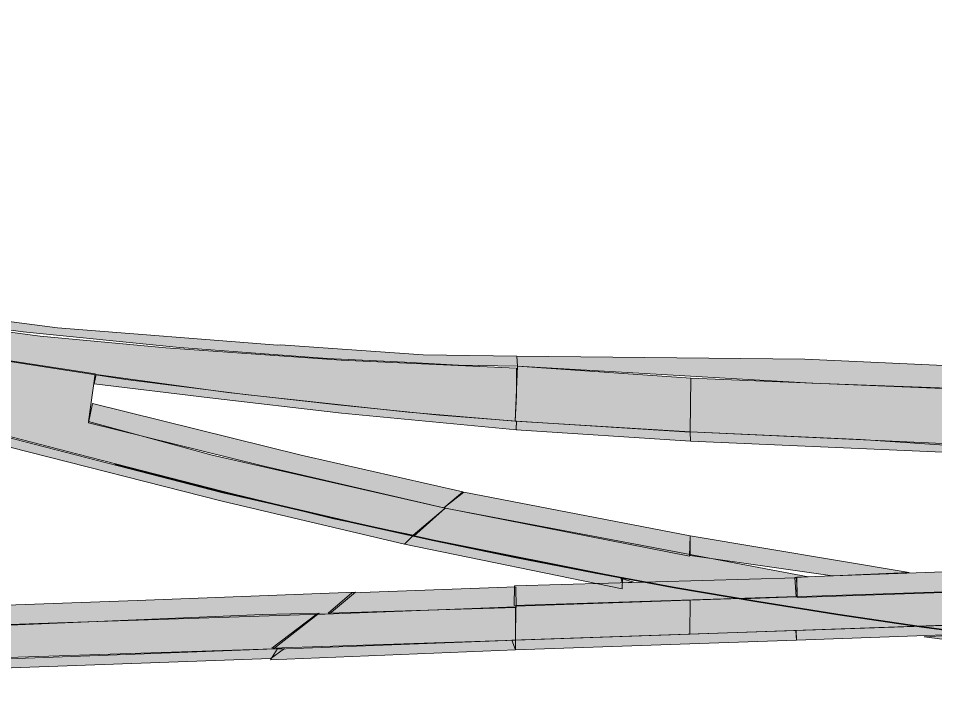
# Model space of a CAD drawing. Extents: x 2363427 to 2368559, y 6957299 to 6980140.
# Drawn here: x 2365594.34 to 2365611.37, y 6957724.38 to 6957737.01 of the extents above; entities that cross this region are included whole.
import ezdxf

# ---------------------------------------------------------------- set-up
doc = ezdxf.new("R2010")
doc.units = 0
doc.header["$LTSCALE"] = 5.6
doc.linetypes.add('DOT_DASHED', pattern=[7.7, 5, -1.2, 0.3, -1.2])
for name, color, linetype, lineweight in [('10', 7, 'Continuous', 13), ('11', 7, 'Continuous', 13), ('12', 7, 'Continuous', 13), ('42', 7, 'DOT_DASHED', 35), ('9', 7, 'Continuous', 13)]:
    doc.layers.add(name, color=color, linetype=linetype, lineweight=lineweight)

msp = doc.modelspace()

# ---------------------------------------------------------------- hatches: boundary and pattern name
at = {"layer": '10'}
for points in [[(2365603.617, 6957730.549), (2365602.52, 6957730.569), (2365601.515, 6957730.626), (2365600.337, 6957730.678), (2365600.081, 6957730.69), (2365597.335, 6957730.896), (2365594.427, 6957731.185), (2365591.313, 6957731.603), (2365587.818, 6957732.201), (2365583.573, 6957733.24), (2365576.459, 6957735.155), (2365576.562, 6957735.464), (2365581.297, 6957734.193), (2365584.977, 6957733.285), (2365589.724, 6957732.069), (2365591.886, 6957731.679), (2365595.069, 6957731.261), (2365599.159, 6957730.94), (2365599.214, 6957730.946), (2365601.865, 6957730.759), (2365603.601, 6957730.733)], [(2365601.515, 6957727.247), (2365601.668, 6957727.398), (2365598.137, 6957728.197), (2365593.862, 6957729.299), (2365586.588, 6957731.266), (2365580.363, 6957732.902), (2365576.172, 6957734.034), (2365576.124, 6957733.877), (2365580.57, 6957732.636), (2365584.616, 6957731.596), (2365590.292, 6957730.088), (2365594.182, 6957729.048), (2365598.125, 6957728.043)], [(2365615.36, 6957730.007), (2365609.081, 6957730.232), (2365603.617, 6957730.549), (2365603.601, 6957730.733), (2365608.951, 6957730.681), (2365615.075, 6957730.403)], [(2365603.587, 6957729.393), (2365603.594, 6957729.369), (2365600.345, 6957729.677), (2365597.9, 6957729.959), (2365595.75, 6957730.223), (2365595.785, 6957730.397), (2365598.23, 6957730.062), (2365600.276, 6957729.833), (2365602.165, 6957729.639), (2365603.594, 6957729.527)], [(2365602.249, 6957727.921), (2365598.851, 6957728.708), (2365595.645, 6957729.495), (2365595.715, 6957729.859), (2365599.597, 6957728.897), (2365602.596, 6957728.215)], [(2365606.828, 6957729.154), (2365603.592, 6957729.368), (2365603.594, 6957729.527), (2365606.823, 6957729.321)], [(2365616.632, 6957728.729), (2365606.832, 6957729.154), (2365606.826, 6957729.33), (2365616.478, 6957728.884)], [(2365606.809, 6957727.024), (2365606.826, 6957727.399), (2365602.616, 6957728.208), (2365602.249, 6957727.921)], [(2365605.557, 6957726.415), (2365605.566, 6957726.61), (2365601.668, 6957727.398), (2365601.515, 6957727.247)], [(2365609.466, 6957726.655), (2365606.824, 6957727.034), (2365606.826, 6957727.399), (2365610.894, 6957726.718)], [(2365605.777, 6957726.541), (2365605.543, 6957726.604), (2365605.558, 6957726.526)], [(2365623.124, 6957724.375), (2365621.155, 6957724.512), (2365617.502, 6957724.802), (2365615.795, 6957724.978), (2365614.121, 6957725.137), (2365612.655, 6957725.329), (2365611.172, 6957725.522), (2365612.052, 6957725.572), (2365613.984, 6957725.327), (2365616.071, 6957725.116), (2365617.951, 6957724.94), (2365619.693, 6957724.781), (2365620.935, 6957724.709), (2365622.954, 6957724.585)]]:
    msp.add_hatch(color=256, dxfattribs=at).paths.add_polyline_path(points)
at = {"layer": '11'}
for points in [[(2365601.677, 6957727.41), (2365600.205, 6957727.712), (2365598.368, 6957728.165), (2365595.419, 6957728.919), (2365592.715, 6957729.623), (2365587.215, 6957731.057), (2365587.429, 6957731.845), (2365588.946, 6957731.559), (2365592.161, 6957730.956), (2365595.767, 6957730.406), (2365595.646, 6957729.522), (2365597.941, 6957728.894), (2365602.268, 6957727.913)], [(2365608.771, 6957726.624), (2365609.018, 6957726.638), (2365602.268, 6957727.913), (2365601.687, 6957727.394), (2365605.979, 6957726.536), (2365607.791, 6957726.23), (2365608.794, 6957726.263)], [(2365619.464, 6957726.02), (2365606.819, 6957725.573), (2365606.821, 6957726.202), (2365613.432, 6957726.419), (2365616.344, 6957726.544), (2365618.819, 6957726.618)], [(2365603.579, 6957725.459), (2365606.819, 6957725.573), (2365606.821, 6957726.202), (2365603.586, 6957726.095)], [(2365603.579, 6957725.459), (2365599.053, 6957725.312), (2365599.873, 6957725.94), (2365603.577, 6957726.082)], [(2365599.082, 6957725.3), (2365592.246, 6957725.078), (2365591.391, 6957725.621), (2365598.874, 6957725.936), (2365599.931, 6957725.96)]]:
    msp.add_hatch(color=256, dxfattribs=at).paths.add_polyline_path(points)
at = {"layer": '12'}
for points in [[(2365614.605, 6957726.839), (2365608.803, 6957726.634), (2365608.814, 6957726.256), (2365614.619, 6957726.452)], [(2365603.562, 6957726.469), (2365608.799, 6957726.621), (2365608.813, 6957726.271), (2365603.553, 6957726.105)], [(2365591.355, 6957725.654), (2365595.067, 6957725.786), (2365598.44, 6957725.897), (2365600.119, 6957725.951), (2365600.606, 6957726.353), (2365596.548, 6957726.197), (2365590.815, 6957725.992)], [(2365603.582, 6957726.449), (2365600.534, 6957726.342), (2365600.096, 6957725.964), (2365603.59, 6957726.068)], [(2365614.646, 6957725.67), (2365614.632, 6957725.836), (2365608.789, 6957725.639), (2365608.799, 6957725.463)], [(2365603.579, 6957725.279), (2365608.799, 6957725.463), (2365608.792, 6957725.642), (2365603.51, 6957725.462)], [(2365592.485, 6957724.887), (2365599.032, 6957725.118), (2365599.283, 6957725.307), (2365596.352, 6957725.193), (2365592.249, 6957725.047)], [(2365599.028, 6957725.098), (2365603.579, 6957725.279), (2365603.579, 6957725.459), (2365599.148, 6957725.292)]]:
    msp.add_hatch(color=256, dxfattribs=at).paths.add_polyline_path(points)
at = {"layer": '9'}
for points in [[(2365603.595, 6957730.013), (2365603.572, 6957729.53), (2365601.584, 6957729.694), (2365598.557, 6957730.022), (2365596.339, 6957730.301), (2365592.938, 6957730.827), (2365590.895, 6957731.188), (2365587.429, 6957731.845), (2365587.379, 6957731.697), (2365587.215, 6957731.057), (2365579.177, 6957733.183), (2365577.081, 6957733.798), (2365575.235, 6957734.324), (2365574.042, 6957734.621), (2365572.705, 6957734.957), (2365568.521, 6957735.869), (2365565.816, 6957736.182), (2365568.003, 6957737.009), (2365569.558, 6957736.765), (2365570.359, 6957736.577), (2365571.608, 6957736.304), (2365573.576, 6957735.866), (2365575.358, 6957735.415), (2365577.761, 6957734.78), (2365585.292, 6957732.796), (2365585.763, 6957732.67), (2365587.189, 6957732.35), (2365588.179, 6957732.123), (2365589.165, 6957731.906), (2365590.55, 6957731.664), (2365594.746, 6957731.106), (2365597.078, 6957730.892), (2365600.336, 6957730.663), (2365603.596, 6957730.514)], [(2365606.826, 6957729.33), (2365603.572, 6957729.53), (2365603.616, 6957730.549), (2365606.835, 6957730.329)], [(2365616.479, 6957728.906), (2365615.435, 6957729.991), (2365611.821, 6957730.124), (2365606.835, 6957730.329), (2365606.826, 6957729.33), (2365609.986, 6957729.185), (2365611.83, 6957729.061)]]:
    msp.add_hatch(color=256, dxfattribs=at).paths.add_polyline_path(points)

# ---------------------------------------------------------------- linework, layer by layer
at = {"layer": '10'}
for points in [[(2365603.617, 6957730.549), (2365602.52, 6957730.569), (2365601.515, 6957730.626), (2365600.337, 6957730.678), (2365600.081, 6957730.69), (2365597.335, 6957730.896), (2365594.427, 6957731.185), (2365591.313, 6957731.603), (2365587.818, 6957732.201), (2365583.573, 6957733.24), (2365576.459, 6957735.155), (2365576.562, 6957735.464), (2365581.297, 6957734.193), (2365584.977, 6957733.285), (2365589.724, 6957732.069), (2365591.886, 6957731.679), (2365595.069, 6957731.261), (2365599.159, 6957730.94), (2365599.214, 6957730.946), (2365601.865, 6957730.759), (2365603.601, 6957730.733)], [(2365601.515, 6957727.247), (2365601.668, 6957727.398), (2365598.137, 6957728.197), (2365593.862, 6957729.299), (2365586.588, 6957731.266), (2365580.363, 6957732.902), (2365576.172, 6957734.034), (2365576.124, 6957733.877), (2365580.57, 6957732.636), (2365584.616, 6957731.596), (2365590.292, 6957730.088), (2365594.182, 6957729.048), (2365598.125, 6957728.043)], [(2365615.36, 6957730.007), (2365609.081, 6957730.232), (2365603.617, 6957730.549), (2365603.601, 6957730.733), (2365608.951, 6957730.681), (2365615.075, 6957730.403)], [(2365603.587, 6957729.393), (2365603.594, 6957729.369), (2365600.345, 6957729.677), (2365597.9, 6957729.959), (2365595.75, 6957730.223), (2365595.785, 6957730.397), (2365598.23, 6957730.062), (2365600.276, 6957729.833), (2365602.165, 6957729.639), (2365603.594, 6957729.527)], [(2365602.249, 6957727.921), (2365598.851, 6957728.708), (2365595.645, 6957729.495), (2365595.715, 6957729.859), (2365599.597, 6957728.897), (2365602.596, 6957728.215)], [(2365606.828, 6957729.154), (2365603.592, 6957729.368), (2365603.594, 6957729.527), (2365606.823, 6957729.321)], [(2365616.632, 6957728.729), (2365606.832, 6957729.154), (2365606.826, 6957729.33), (2365616.478, 6957728.884)], [(2365606.809, 6957727.024), (2365606.826, 6957727.399), (2365602.616, 6957728.208), (2365602.249, 6957727.921)], [(2365605.557, 6957726.415), (2365605.566, 6957726.61), (2365601.668, 6957727.398), (2365601.515, 6957727.247)], [(2365609.466, 6957726.655), (2365606.824, 6957727.034), (2365606.826, 6957727.399), (2365610.894, 6957726.718)], [(2365605.777, 6957726.541), (2365605.543, 6957726.604), (2365605.558, 6957726.526)], [(2365623.124, 6957724.375), (2365621.155, 6957724.512), (2365617.502, 6957724.802), (2365615.795, 6957724.978), (2365614.121, 6957725.137), (2365612.655, 6957725.329), (2365611.172, 6957725.522), (2365612.052, 6957725.572), (2365613.984, 6957725.327), (2365616.071, 6957725.116), (2365617.951, 6957724.94), (2365619.693, 6957724.781), (2365620.935, 6957724.709), (2365622.954, 6957724.585)]]:
    msp.add_lwpolyline(points, close=True, dxfattribs=at)
at = {"layer": '11'}
for points in [[(2365601.677, 6957727.41), (2365600.205, 6957727.712), (2365598.368, 6957728.165), (2365595.419, 6957728.919), (2365592.715, 6957729.623), (2365587.215, 6957731.057), (2365587.429, 6957731.845), (2365588.946, 6957731.559), (2365592.161, 6957730.956), (2365595.767, 6957730.406), (2365595.646, 6957729.522), (2365597.941, 6957728.894), (2365602.268, 6957727.913)], [(2365608.771, 6957726.624), (2365609.018, 6957726.638), (2365602.268, 6957727.913), (2365601.687, 6957727.394), (2365605.979, 6957726.536), (2365607.791, 6957726.23), (2365608.794, 6957726.263)], [(2365619.464, 6957726.02), (2365606.819, 6957725.573), (2365606.821, 6957726.202), (2365613.432, 6957726.419), (2365616.344, 6957726.544), (2365618.819, 6957726.618)], [(2365603.579, 6957725.459), (2365606.819, 6957725.573), (2365606.821, 6957726.202), (2365603.586, 6957726.095)], [(2365603.579, 6957725.459), (2365599.053, 6957725.312), (2365599.873, 6957725.94), (2365603.577, 6957726.082)], [(2365599.082, 6957725.3), (2365592.246, 6957725.078), (2365591.391, 6957725.621), (2365598.874, 6957725.936), (2365599.931, 6957725.96)]]:
    msp.add_lwpolyline(points, close=True, dxfattribs=at)
at = {"layer": '12'}
for points in [[(2365614.605, 6957726.839), (2365608.803, 6957726.634), (2365608.814, 6957726.256), (2365614.619, 6957726.452)], [(2365603.562, 6957726.469), (2365608.799, 6957726.621), (2365608.813, 6957726.271), (2365603.553, 6957726.105)], [(2365591.355, 6957725.654), (2365595.067, 6957725.786), (2365598.44, 6957725.897), (2365600.119, 6957725.951), (2365600.606, 6957726.353), (2365596.548, 6957726.197), (2365590.815, 6957725.992)], [(2365603.582, 6957726.449), (2365600.534, 6957726.342), (2365600.096, 6957725.964), (2365603.59, 6957726.068)], [(2365614.646, 6957725.67), (2365614.632, 6957725.836), (2365608.789, 6957725.639), (2365608.799, 6957725.463)], [(2365603.579, 6957725.279), (2365608.799, 6957725.463), (2365608.792, 6957725.642), (2365603.51, 6957725.462)], [(2365592.485, 6957724.887), (2365599.032, 6957725.118), (2365599.283, 6957725.307), (2365596.352, 6957725.193), (2365592.249, 6957725.047)], [(2365599.028, 6957725.098), (2365603.579, 6957725.279), (2365603.579, 6957725.459), (2365599.148, 6957725.292)]]:
    msp.add_lwpolyline(points, close=True, dxfattribs=at)
at = {"layer": '42'}
msp.add_arc((2365629.155, 6957853.994), 129.546, 255.23062, 266.02877, dxfattribs=at)
at = {"layer": '9'}
msp.add_lwpolyline([(2365590.55, 6957731.664), (2365594.746, 6957731.106), (2365597.078, 6957730.892), (2365600.336, 6957730.663), (2365603.596, 6957730.514), (2365603.595, 6957730.013), (2365603.572, 6957729.53), (2365601.584, 6957729.694), (2365598.557, 6957730.022), (2365596.339, 6957730.301), (2365592.938, 6957730.827)], dxfattribs=at)
for points in [[(2365606.826, 6957729.33), (2365603.572, 6957729.53), (2365603.616, 6957730.549), (2365606.835, 6957730.329)], [(2365616.479, 6957728.906), (2365615.435, 6957729.991), (2365611.821, 6957730.124), (2365606.835, 6957730.329), (2365606.826, 6957729.33), (2365609.986, 6957729.185), (2365611.83, 6957729.061)]]:
    msp.add_lwpolyline(points, close=True, dxfattribs=at)

doc.saveas('drawing.dxf')
